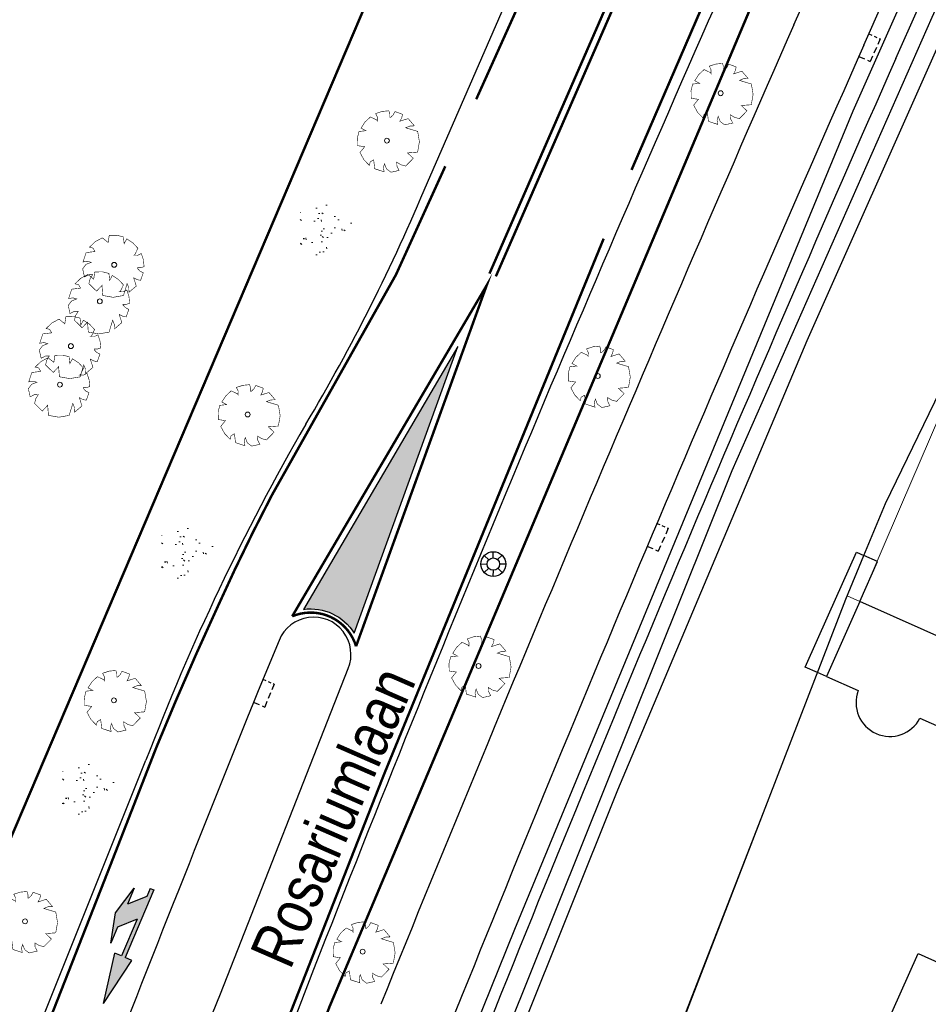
# Model space of a CAD drawing. Header units: metres. Extents: x 111546 to 149831, y 498798 to 507863.
# Tile 646 of 656: x 112115 to 112152, y 501451 to 501490. Entities that reach past the tile are written whole.
import ezdxf
from ezdxf.enums import TextEntityAlignment as Align

# ---------------------------------------------------------------- set-up
doc = ezdxf.new("R2010")
doc.units = ezdxf.units.M
for name, pattern in [('DASHDOT', [25.4, 12.7, -6.35, 0, -6.35]), ('DASHED', [19.05, 12.7, -6.35]), ('HIDDEN', [9.525, 6.35, -3.175]), ('VW-3-3_STREEP', [6, 3, -3])]:
    doc.linetypes.add(name, pattern=pattern)
for name, color, linetype, lineweight in [('0-kadastrale percelen', 253, 'AI-KADASTRAAL', 9), ('4-nw materiaalscheiding-groen', 210, 'DASHED', 13), ('4-nw-boom 1e grootte', 7, 'Continuous', 35), ('4-nw-gazon', 7, 'Continuous', 5)]:
    doc.layers.add(name, color=color, linetype=linetype, lineweight=lineweight)
for name, color, linetype in [('0-werkgrens', 210, 'FENCELINE1'), ('2-bs-persleidingen HHNK', 252, 'RI-PERS'), ('2-bs-Streng persleiding', 252, 'RI-PERS'), ('3-bs-markering', 41, 'Continuous'), ('3-bs-trottoirkolk', 252, 'Continuous'), ('3-vw-HV-304010-Opbreken tegels-opp', 150, 'AI-KADASTRAAL'), ('4-nw-boom tekst', 7, 'Continuous'), ('B01_HOOFDGEBOUW', 1, 'Continuous'), ('Q10_STEIGER', 252, 'HIDDEN'), ('Q21_LICHTMAST', 252, 'Continuous'), ('Q26_BOOM', 252, 'Continuous'), ('V01_KNTGESLVERH', 252, 'Continuous'), ('V02_KNTOPENVERH', 252, 'Continuous'), ('V03_KNTTEGELPAD', 252, 'Continuous'), ('W01_KANTSLOOT', 252, 'Continuous'), ('Z06_STRAATNAAM', 7, 'Continuous')]:
    doc.layers.add(name, color=color, linetype=linetype)
doc.styles.get("Standard").update_dxf_attribs({"font": 'isocp-ie.shx'})
doc.styles.add('Zaanstad', font='ARIALN.TTF')
doc.linetypes.add('AI-KADASTRAAL', pattern='A,5.5,-2,["K",Standard,S=1.8,R=0,X=0,Y=-0.9],-2,5.5,-2,[5,NLCS.SHX,S=0.75,R=0,X=0,Y=0],-2', length=19)
doc.linetypes.add('FENCELINE1', pattern='A,6.35,-2.54,[133,ltypeshp.shx,S=2.54,R=0,X=-2.54,Y=0],-2.54,25.4', length=36.83)
doc.linetypes.add('RI-PERS', pattern='A,7,-2,["P",Standard,S=1.8,R=0,X=-0.5,Y=-0.9],-2,7,-2,[102,NLCS.SHX,S=1,R=180,X=0,Y=0],-2', length=22)

# ---------------------------------------------------------------- blocks, each defined once
blk = doc.blocks.new('Q26')
at = {"linetype": 'Continuous', "lineweight": 20, "const_width": 0.0225}
blk.add_lwpolyline([(0.757, 0.516), (1.237, 0.371), (1.308, -0.046), (1.235, -0.463), (0.83, -0.494), (1.061, -0.711), (0.757, -1.022), (0.565, -0.971), (0.395, -0.867), (0.404, -1.032), (0.49, -1.198), (0.163, -1.271), (-0.015, -1.136), (-0.097, -0.929), (-0.141, -1.084), (-0.112, -1.255), (-0.489, -1.131), (-0.532, -0.774), (-0.668, -0.854), (-0.707, -0.996), (-0.927, -0.766), (-1.083, -0.479), (-0.894, -0.246), (-1.181, -0.203), (-1.187, 0.104), (-1.122, 0.367), (-0.847, 0.398), (-1.04, 0.503), (-0.879, 0.749), (-0.663, 0.95), (-0.402, 0.826), (-0.388, 0.795), (-0.382, 0.942), (-0.452, 1.088), (-0.194, 1.172), (0.076, 1.199), (0.118, 1.07), (0.119, 0.935), (0.148, 0.935), (0.252, 1.031), (0.325, 1.167), (0.626, 1.059), (0.6, 0.925), (0.525, 0.78), (0.856, 0.885), (1.105, 0.593), (0.924, 0.584)], close=True, dxfattribs=at)
at = {"linetype": 'Continuous', "lineweight": 20}
blk.add_circle((0.001, -0.001), 0.0983, dxfattribs=at)
blk = doc.blocks.new('Q21')
at = {"color": 0, "linetype": 'ByBlock', "lineweight": -2}
for p, q in [((-0.003, 0.25), (0.001, 0.5)), ((-0.181, 0.172), (-0.363, 0.343)), ((0.173, 0.18), (0.351, 0.353)), ((0.25, 0.008), (0.5, 0.015)), ((-0.25, -0.008), (-0.5, -0.015)), ((-0.186, -0.167), (-0.365, -0.341)), ((-0.01, -0.25), (-0.014, -0.5)), ((0.183, -0.171), (0.357, -0.336))]:
    blk.add_line(p, q, dxfattribs=at)
for radius in [0.498, 0.25]:
    blk.add_circle((0, 0), radius, dxfattribs=at)
blk = doc.blocks.new('KOLK_R')
at = {"color": 0, "linetype": 'DASHED', "ltscale": 0.02}
for points in [[(-0.486, 0.11), (-0.598, -0.376)], [(0.376, -0.598), (-0.598, -0.376)]]:
    blk.add_lwpolyline(points, dxfattribs=at)
at = {"color": 0, "linetype": 'DASHED', "ltscale": 0.01}
blk.add_lwpolyline([(0.486, -0.11), (0.376, -0.598)], dxfattribs=at)
blk = doc.blocks.new('4-boom 1e grootte')
at = {"lineweight": 30}
for p, q in [((-0.69, 2.85), (-1.129, 2.685)), ((-0.141, 2.96), (-0.69, 2.85)), ((-0.141, 2.96), (-0.141, 2.791)), ((-0.141, 2.791), (-0.082, 2.854)), ((-0.082, 2.854), (0.229, 2.932)), ((0.229, 2.932), (0.476, 2.932)), ((0.476, 2.932), (0.462, 2.786)), ((0.462, 2.786), (0.543, 2.812)), ((0.543, 2.812), (0.654, 2.836)), ((0.654, 2.836), (0.929, 2.795)), ((0.929, 2.795), (0.984, 2.726)), ((1.061, 2.816), (1.101, 2.616)), ((-1.788, 2.424), (-2.474, 1.725)), ((-1.623, 2.424), (-1.788, 2.424)), ((-1.376, 2.685), (-1.623, 2.424)), ((-1.623, 2.424), (-1.582, 2.315)), ((-1.129, 2.685), (-1.376, 2.685)), ((0.984, 2.726), (0.874, 2.685)), ((0.984, 2.726), (0.97, 2.63)), ((0.984, 2.726), (1.121, 2.713)), ((1.101, 2.616), (1.459, 2.587)), ((1.34, 2.671), (1.862, 2.301)), ((1.862, 2.301), (1.944, 2.109)), ((1.944, 2.109), (1.944, 2.136)), ((1.944, 2.136), (1.944, 2.109)), ((1.944, 2.136), (2.232, 2.081)), ((2.232, 2.081), (2.027, 1.903)), ((-2.063, 1.681), (-2.694, 1.505)), ((-2.474, 1.725), (-2.063, 1.681)), ((2.027, 1.903), (2.054, 1.738)), ((2.054, 1.738), (2.15, 1.642)), ((2.15, 1.642), (2.37, 1.697)), ((2.342, 1.834), (2.37, 1.697)), ((2.37, 1.697), (2.575, 1.574)), ((-2.749, 1.258), (-2.858, 0.997)), ((-2.584, 1.437), (-2.749, 1.258)), ((-2.694, 1.505), (-2.502, 1.382)), ((-2.584, 1.437), (-2.543, 1.244)), ((2.644, 1.368), (2.507, 1.183)), ((2.507, 1.183), (2.822, 1.203)), ((2.575, 1.574), (2.644, 1.368)), ((2.822, 1.203), (2.822, 0.709)), ((-2.955, 0.851), (-3.009, 0.764)), ((-2.927, 0.984), (-2.955, 0.851)), ((-2.858, 0.997), (-2.927, 0.984)), ((-2.872, 0.75), (-3.05, 0.449)), ((-3.05, 0.449), (-2.9, 0.339)), ((-3.009, 0.764), (-2.872, 0.75)), ((-2.474, 0.75), (-2.872, 0.75)), ((2.822, 0.709), (2.905, 0.723)), ((2.905, 0.723), (3.028, 0.064)), ((-2.9, 0.339), (-3.078, 0.16)), ((-3.078, 0.16), (-2.996, -0.238)), ((-2.831, 0.188), (-3.045, 0.001)), ((-2.9, 0.339), (-2.831, 0.188)), ((2.809, 0.092), (2.781, -0.196)), ((3.028, 0.064), (2.809, 0.092)), ((-3.147, -0.032), (-2.913, -0.032)), ((-2.996, -0.238), (-2.79, -0.635)), ((2.781, -0.196), (2.96, -0.196)), ((2.96, -0.196), (2.96, -0.786)), ((-2.941, -0.635), (-2.584, -0.635)), ((-2.817, -0.635), (-2.913, -0.786)), ((-2.913, -0.786), (-2.913, -0.965)), ((-2.721, -0.498), (-2.804, -0.608)), ((-2.68, -0.498), (-2.721, -0.498)), ((2.96, -1.033), (2.877, -0.732)), ((2.96, -0.786), (2.877, -0.732)), ((-2.913, -0.965), (-2.707, -1.061)), ((-2.625, -0.924), (-2.707, -1.061)), ((-2.707, -1.061), (-2.707, -1.363)), ((2.836, -1.239), (2.891, -1.061)), ((2.96, -1.033), (2.891, -1.061)), ((-2.653, -1.404), (-2.762, -1.418)), ((-2.502, -1.253), (-2.707, -1.363)), ((-2.707, -1.363), (-2.474, -1.61)), ((-2.653, -1.404), (-2.666, -1.5)), ((-1.925, -1.5), (-2.323, -1.761)), ((2.63, -1.555), (2.479, -1.706)), ((2.836, -1.239), (2.63, -1.555)), ((-2.488, -1.761), (-2.488, -1.595)), ((-2.323, -1.761), (-2.488, -1.761)), ((-2.323, -1.761), (-2.186, -1.898)), ((-2.186, -1.898), (-2.227, -2.008)), ((-1.994, -1.788), (-2.186, -1.898)), ((-1.788, -1.884), (-1.898, -1.857)), ((-1.898, -1.857), (-1.569, -2.145)), ((2.37, -1.884), (1.752, -2.419)), ((2.37, -1.884), (2.479, -1.706)), ((-2.227, -2.008), (-2.035, -2.035)), ((-2.035, -2.035), (-2.035, -2.213)), ((-2.035, -2.213), (-1.816, -2.213)), ((-1.418, -2.268), (-1.898, -2.351)), ((-1.816, -2.213), (-1.802, -2.337)), ((-1.802, -2.337), (-1.651, -2.529)), ((-1.569, -2.145), (-1.569, -2.294)), ((-1.513, -2.285), (-1.404, -2.707)), ((1.327, -2.406), (1.56, -2.364)), ((1.56, -2.364), (1.656, -2.433)), ((-1.651, -2.529), (-1.363, -2.447)), ((-1.404, -2.707), (-1.322, -2.625)), ((-1.322, -2.625), (-1.198, -2.584)), ((-1.129, -2.57), (-1.198, -2.584)), ((-1.061, -2.515), (-1.129, -2.57)), ((-1.129, -2.57), (-1.014, -2.729)), ((-1.075, -2.502), (-1.061, -2.515)), ((-1.061, -2.515), (-0.924, -2.557)), ((-0.924, -2.557), (-1.061, -2.817)), ((-1.061, -2.817), (-0.88, -2.728)), ((-0.786, -2.529), (-0.924, -2.557)), ((-0.88, -2.728), (-0.8, -2.858)), ((-0.649, -2.666), (-0.416, -2.625)), ((-0.649, -2.804), (-0.649, -2.666)), ((-0.416, -2.625), (0.16, -2.776)), ((0.874, -2.666), (0.298, -2.79)), ((0.628, -2.719), (0.572, -2.9)), ((0.874, -2.666), (0.929, -2.488)), ((0.874, -2.666), (1.272, -2.666)), ((0.929, -2.488), (1.066, -2.488)), ((1.066, -2.488), (1.039, -2.666)), ((1.272, -2.666), (1.382, -2.57)), ((1.382, -2.57), (1.327, -2.406)), ((1.656, -2.433), (1.615, -2.543)), ((1.752, -2.419), (1.656, -2.433)), ((-0.649, -2.804), (-0.8, -2.858)), ((0.009, -2.954), (-0.649, -2.804)), ((0.298, -2.913), (0.009, -2.954)), ((0.16, -2.776), (0.298, -2.79)), ((0.298, -2.79), (0.298, -2.913)), ((0.49, -2.968), (0.298, -2.913)), ((0.572, -2.9), (0.49, -2.968))]:
    blk.add_line(p, q, dxfattribs=at)
blk.add_circle((0, 0), 0.134, dxfattribs=at)
at = {"layer": '4-nw materiaalscheiding-groen', "color": 7, "style": 'Zaanstad'}
blk.add_text(' 1e', height=1, dxfattribs=at).set_placement((-0.122, -1.744))
at = {"layer": '4-nw-boom tekst', "style": 'Zaanstad'}
blk.add_attdef('BOOMSOORT', text='', height=0.9, dxfattribs=at).set_placement((2.842, 1.834), align=Align.BOTTOM_LEFT)
blk = doc.blocks.new('MARKERING PIJL COMBI RD RA 5.0')
h = blk.add_hatch(color=256)
h.paths.add_polyline_path([(5, 0.3), (2.95, 0.675), (2.95, 0.375), (0, 0.375), (0, 0.225), (0.346, 0.225), (0.571, 0), (1.575, 0), (1.35, 0.225), (2.95, 0.225), (2.95, -0.075)])
h.paths.add_polyline_path([(2.65, -0.375), (1.95, -0.375), (1.575, 0), (0.571, 0), (0.946, -0.375), (0.25, -0.375), (1.45, -0.675)])
for p, q in [((5, 0.3), (2.95, 0.675)), ((2.95, 0.675), (2.95, 0.375)), ((0, 0.375), (2.95, 0.375)), ((0, 0.225), (0, 0.375)), ((0, 0.225), (0.346, 0.225)), ((0.346, 0.225), (0.946, -0.375)), ((1.35, 0.225), (1.95, -0.375)), ((1.35, 0.225), (2.95, 0.225)), ((5, 0.3), (2.95, -0.075)), ((2.95, 0.225), (2.95, -0.075)), ((1.45, -0.675), (0.25, -0.375)), ((0.25, -0.375), (0.946, -0.375)), ((2.65, -0.375), (1.45, -0.675)), ((1.95, -0.375), (2.65, -0.375))]:
    blk.add_line(p, q)

msp = doc.modelspace()

# ---------------------------------------------------------------- hatches: boundary and pattern name
at = {"layer": '3-bs-markering'}
h = msp.add_hatch(color=256, dxfattribs=at)
h.dxf.hatch_style = 1
edge = h.paths.add_edge_path()
edge.add_line((112132.8266, 501477.0469), (112126.6158, 501466.4848))
edge.add_arc((112126.9022, 501464.4449), 2.0599, 31.70685, 97.99165, ccw=False)
edge.add_line((112128.6547, 501465.5275), (112132.8266, 501477.0469))
at = {"layer": '3-vw-HV-304010-Opbreken tegels-opp', "ltscale": 0.01}
h = msp.add_hatch(dxfattribs=at)
h.set_pattern_fill('GOST_GLASS', color=256, scale=0.08)
h.set_pattern_definition([(294.51638, (112010.33835, 501946.37295), (-0.2375469, -0.6359021), [0.4, -0.56]), (294.51638, (112010.27896, 501946.21397), (-0.2375469, -0.6359021), [0.16, -0.8]), (294.51638, (112010.49732, 501946.31356), (-0.2375469, -0.6359021), [0.16, -0.8])])
h.paths.add_polyline_path([(112136.5691, 501481.4928), (112144.1429, 501498.8499), (112140.6496, 501500.3742), (112133.0758, 501483.0171)], flags=9)
at = {"layer": '4-nw-gazon', "ltscale": 0.1}
h = msp.add_hatch(dxfattribs=at)
h.set_pattern_fill('AGR-GRAS_GAZON', color=256, scale=0.5, angle=-46.148, pattern_type=2)
h.set_pattern_definition([(308.76637, (112728.0321, 500752.49116), (0.9624805, 0.0527809), [0, -0.76, 0, -0.85, 0, -0.8125]), (278.76637, (112728.0321, 500752.4912), (1.4302849, -0.8534867), [0, -0.41, 0, -0.685, 0, -0.2625]), (238.76637, (112728.0185, 500753.106), (0.037241, -1.5566281), [0, -0.25, 0, -0.9, 0, -1.175]), (228.76637, (112728.0185, 500753.106), (0.4719491, -1.4929976), [0, -0.125, 0, -0.59, 0, -0.675]), (322.26637, (112729.9086, 500753.80295), (0.8731955, 0.27140796), [0.075, -1.04775]), (281.26637, (112726.0995, 500753.71874), (0.83706867, -0.3680336), [0.075, -1.04775])])
edge = h.paths.add_edge_path()
edge.add_arc((112127.4143, 501481.7431), 1.1599, 0, 360)
h = msp.add_hatch(dxfattribs=at)
h.set_pattern_fill('AGR-GRAS_GAZON', color=256, scale=0.5, angle=-46.148, pattern_type=2)
h.set_pattern_definition([(308.76637, (112722.4534, 500739.49454), (0.9624805, 0.0527809), [0, -0.76, 0, -0.85, 0, -0.8125]), (278.76637, (112722.4534, 500739.4945), (1.4302849, -0.8534867), [0, -0.41, 0, -0.685, 0, -0.2625]), (238.76637, (112722.4398, 500740.1094), (0.037241, -1.5566281), [0, -0.25, 0, -0.9, 0, -1.175]), (228.76637, (112722.4398, 500740.1094), (0.4719491, -1.4929976), [0, -0.125, 0, -0.59, 0, -0.675]), (322.26637, (112724.32985, 500740.8063), (0.8731955, 0.27140796), [0.075, -1.04775]), (281.26637, (112720.5208, 500740.7221), (0.83706867, -0.3680336), [0.075, -1.04775])])
edge = h.paths.add_edge_path()
edge.add_arc((112121.8356, 501468.7465), 1.1599, 0, 360)
h = msp.add_hatch(dxfattribs=at)
h.set_pattern_fill('AGR-GRAS_GAZON', color=256, scale=0.5, angle=-46.148, pattern_type=2)
h.set_pattern_definition([(308.76637, (112718.47175, 500730.0032), (0.9624805, 0.0527809), [0, -0.76, 0, -0.85, 0, -0.8125]), (278.76637, (112718.4717, 500730.0032), (1.4302849, -0.8534867), [0, -0.41, 0, -0.685, 0, -0.2625]), (238.76637, (112718.45815, 500730.6181), (0.037241, -1.5566281), [0, -0.25, 0, -0.9, 0, -1.175]), (228.76637, (112718.4582, 500730.618), (0.4719491, -1.4929976), [0, -0.125, 0, -0.59, 0, -0.675]), (322.26637, (112720.3482, 500731.315), (0.8731955, 0.27140796), [0.075, -1.04775]), (281.26637, (112716.53914, 500731.2308), (0.83706867, -0.3680336), [0.075, -1.04775])])
edge = h.paths.add_edge_path()
edge.add_arc((112117.854, 501459.2551), 1.1599, 0, 360)

# ---------------------------------------------------------------- linework, layer by layer
at = {"layer": '0-kadastrale percelen', "ltscale": 0.25}
for q in [(112148.481, 501467.033), (112170.261, 501457.321)]:
    msp.add_line((112148.993, 501466.805), q, dxfattribs=at)
for points in [[(112152.96, 501476.02), (112150.668, 501470.695), (112148.993, 501466.805)], [(112136.654, 501437.333), (112140.396, 501446.213), (112147.29, 501463.947), (112148.481, 501467.033)]]:
    msp.add_lwpolyline(points, dxfattribs=at)
at = {"layer": '0-werkgrens', "ltscale": 0.1, "const_width": 0.1}
for points in [[(112112.836, 501452.5796), (112135.7502, 501506.3643)], [(112118.004, 501398.9545), (112110.3518, 501401.3284), (112112.6406, 501407.9851), (112119.1541, 501405.5796), (112121.9036, 501414.889), (112115.6647, 501417.4311), (112122.5152, 501436.0075), (112128.499, 501433.9776), (112130.9505, 501440.3087), (112124.6393, 501442.5459), (112127.6597, 501450.506), (112148.6893, 501500.3617)]]:
    msp.add_lwpolyline(points, dxfattribs=at)
at = {"layer": '2-bs-persleidingen HHNK', "ltscale": 0.2, "flags": 128}
msp.add_lwpolyline([(112070.537, 501189.0983), (112072.433, 501202.5904), (112074.367, 501214.7489), (112075.2009, 501219.99), (112075.8423, 501223.7018), (112076.3559, 501226.6668), (112077.0556, 501230.7287), (112077.435, 501232.9246), (112077.6378, 501234.1696), (112077.7003, 501234.4577), (112079.2147, 501236.1236), (112085.9596, 501243.5588), (112091.5517, 501249.7233), (112091.7265, 501249.9158), (112098.6886, 501267.438), (112098.7883, 501267.6897), (112098.703, 501267.9624), (112094.8794, 501280.5763), (112091.7409, 501290.9308), (112091.0459, 501293.2237), (112090.9709, 501293.4726), (112092.7203, 501305.5975), (112093.5765, 501311.5364), (112094.63, 501317.4432), (112095.6839, 501323.35), (112096.7471, 501329.2549), (112097.8085, 501335.1602), (112098.8703, 501341.0656), (112099.9327, 501346.9705), (112100.7325, 501351.4168), (112100.7707, 501351.6187), (112100.8271, 501351.8154), (112103.8766, 501362.0725), (112105.0871, 501366.1451), (112106.7968, 501371.8961), (112109.6575, 501381.5193), (112110.9342, 501385.8142), (112116.703, 501400.0759), (112121.3461, 501415.8179), (112125.3729, 501428.7082), (112129.0488, 501438.5789), (112135.1126, 501453.6338), (112148.7212, 501486.527), (112165.3531, 501523.9272), (112182.4749, 501561.923), (112191.8431, 501583.1528), (112197.1169, 501594.3911), (112197.6771, 501595.5042), (112200.6622, 501602.6192), (112209.1583, 501610.0893), (112212.0898, 501612.668), (112230.41, 501605.5455), (112233.7502, 501603.8134)], dxfattribs=at)
at = {"layer": '2-bs-Streng persleiding', "ltscale": 0.2, "flags": 128}
msp.add_lwpolyline([(112091.1675, 501248.5227), (112094.6425, 501251.7808), (112096.1613, 501253.4799), (112097.4742, 501255.3334), (112098.7099, 501257.3671), (112099.9971, 501259.9929), (112101.3872, 501264.0603), (112102.0051, 501273.4823), (112101.8506, 501276.5715), (112101.0526, 501280.1498), (112099.4822, 501283.8568), (112097.5257, 501286.9975), (112095.0544, 501290.859), (112094.488, 501294.6175), (112098.3495, 501325.5608), (112100.5119, 501341.084), (112102.4684, 501350.3515), (112104.8368, 501358.7953), (112117.0906, 501393.6001), (112119.356, 501404.3093), (112123.6808, 501419.7552), (112129.6533, 501436.3339), (112134.8019, 501449.5144), (112143.8635, 501472.0654), (112151.8954, 501490.2916), (112160.0302, 501508.2089), (112178.3594, 501550.0159), (112195.6588, 501589.1455), (112205.6472, 501611.0787), (112206.7155, 501613.0224), (112207.3591, 501614.1036), (112207.7067, 501614.3996), (112208.0284, 501614.5283), (112208.3502, 501614.6184), (112223.657, 501608.373)], dxfattribs=at)
at = {"layer": '3-bs-markering', "linetype": 'VW-3-3_STREEP', "const_width": 0.1, "flags": 128}
for points in [[(112133.563, 501486.9873), (112144.6512, 501511.6055)], [(112150.5378, 501508.9333), (112139.8092, 501484.1451)]]:
    msp.add_lwpolyline(points, dxfattribs=at)
at = {"layer": '3-bs-markering', "const_width": 0.1, "flags": 128}
for points in [[(112134.0959, 501479.9798), (112145.7467, 501506.6317)], [(112134.3524, 501479.8677), (112145.9962, 501506.5033)], [(112138.6889, 501481.3848), (112129.8402, 501459.8154), (112122.488, 501441.0969)], [(112120.7004, 501460.9448), (112118.7224, 501455.8789)], [(112118.7221, 501455.8782), (112116.0006, 501448.952), (112114.9962, 501446.406)]]:
    msp.add_lwpolyline(points, dxfattribs=at)
at = {"layer": '3-bs-markering', "flags": 128}
msp.add_lwpolyline([(112132.3176, 501484.2927, 0.1, 0.1, 0), (112130.3335, 501479.9323, 0.1, 0.1, 0), (112125.3345, 501471.0558, 0.1, 0.1, 0.014637), (112123.1481, 501466.5557, 0, 0, 0)], format="xyseb", dxfattribs=at)
at = {"layer": '3-bs-markering', "const_width": 0.1, "flags": 128}
msp.add_lwpolyline([(112133.9839, 501479.5082), (112126.1615, 501466.2053, -0.4447933), (112128.7296, 501465.0002)], format="xyb", close=True, dxfattribs=at)
at = {"layer": '3-bs-markering'}
msp.add_lwpolyline([(112132.8266, 501477.0469), (112126.6158, 501466.4848, -0.2975657), (112128.6547, 501465.5275)], format="xyb", close=True, dxfattribs=at)
at = {"layer": '3-bs-markering', "const_width": 0.1, "flags": 128}
msp.add_lwpolyline([(112123.1481, 501466.5557, 0.0111026), (112120.7004, 501460.9448)], format="xyb", dxfattribs=at)
at = {"layer": 'B01_HOOFDGEBOUW'}
msp.add_line((112151.411, 501462.111), (112155.795, 501460.155), dxfattribs=at)
for points in [[(112163.304, 501457.143), (112164.524, 501459.88), (112148.993, 501466.805), (112147.648, 501463.788), (112148.927, 501463.218)], [(112158.484, 501445.372), (112156.218, 501440.289), (112147.55, 501444.154), (112151.34, 501452.655), (112152.266, 501452.242), (112155.795, 501460.155)]]:
    msp.add_lwpolyline(points, dxfattribs=at)
msp.add_arc((112150.2018, 501462.738), 1.3621, 159.36833, 332.59118, dxfattribs=at)
at = {"layer": 'Q10_STEIGER'}
msp.add_lwpolyline([(112147.648, 501463.788), (112147.29, 501463.947), (112146.799, 501464.166), (112147.737, 501466.27), (112148.859, 501468.787), (112149.156, 501468.654)], dxfattribs=at)
msp.add_lwpolyline([(112147.648, 501463.788), (112147.29, 501463.947), (112146.799, 501464.166), (112147.737, 501466.27), (112148.859, 501468.787), (112149.156, 501468.654)], dxfattribs=at)
at = {"layer": 'V01_KNTGESLVERH'}
msp.add_line((112125.631, 501465.238), (112124.788, 501463.213), dxfattribs=at)
for points in [[(112146.332, 501489.983), (112155.249, 501509.943), (112164.041, 501529.566), (112172.365, 501548.264), (112189.261, 501586.484), (112197.723, 501605.539), (112207.681, 501628.05), (112207.611, 501628.102)], [(112149.155, 501489.166), (112157.856, 501508.773), (112174.942, 501547.072), (112191.899, 501585.48), (112197.183, 501597.489)], [(112131.603, 501483.647), (112142.487, 501508.609), (112156.643, 501540.44)], [(112116.573, 501435.33), (112116.885, 501436.08), (112117.97, 501438.582), (112118.544, 501439.901), (112119.482, 501442.061), (112122.139, 501448.229), (112123.281, 501451.024), (112128.414, 501464.1)], [(112114.659, 501446.057), (112115.977, 501449.697), (112120.28, 501460.418)], [(112127.019, 501452.002), (112125.916, 501449.147), (112122.712, 501441.023), (112121.5, 501437.696)]]:
    msp.add_lwpolyline(points, dxfattribs=at)
for centre, radius, start, end in [((113020.0947, 501102.3729), 959.0749, 156.0732704, 158.6202116), ((113577.7572, 500862.9797), 1562.7256, 156.3452706, 157.9121087), ((113277.1935, 500989.3327), 1233.817, 156.1018908, 158.0927084), ((112061.4615, 501512.8791), 75.9891, 329.160083, 337.375592), ((112208.7628, 501426.6006), 94.725, 150.027304, 159.083557), ((112127.0227, 501464.6696), 1.5033, 337.73496, 157.78463), ((113878.0019, 500758.7283), 1889.4596, 158.1085177, 158.6673778)]:
    msp.add_arc(centre, radius, start, end, dxfattribs=at)
at = {"layer": 'V02_KNTOPENVERH'}
msp.add_lwpolyline([(112148.993, 501466.805), (112149.708, 501468.408), (112149.156, 501468.654)], dxfattribs=at)
at = {"layer": 'V03_KNTTEGELPAD'}
msp.add_lwpolyline([(112150.442, 501488.629), (112159.152, 501508.198), (112167.905, 501527.767), (112176.244, 501546.478), (112197.876, 501595.501), (112199.559, 501595.468)], dxfattribs=at)
msp.add_arc((113236.4971, 501007.7778), 1187.7431, 156.1186213, 158.1852653, dxfattribs=at)
at = {"layer": 'W01_KANTSLOOT'}
for points in [[(112120.89, 501404.64), (112121.3, 501407.63), (112121.76, 501409.74), (112122.38, 501411.92), (112125.41, 501421.61), (112128.41, 501430.97), (112131.8, 501440.39), (112135.34, 501449.46), (112139.26, 501459.23), (112146.872, 501477.286), (112152.089, 501489.02), (112157.008, 501500)], [(112127.51, 501411), (112128.04, 501412.94), (112129.24, 501416.77), (112130.56, 501420.55), (112131.77, 501424.4), (112133.14, 501428.18), (112134.59, 501431.97), (112135.97, 501435.68), (112140.396, 501446.213), (112141.902, 501449.99), (112148.43, 501466.9), (112149.156, 501468.654), (112150.02, 501470.74), (112152.23, 501475.27), (112156.08, 501483.71), (112157.588, 501487.204), (112157.985, 501488.729), (112162.931, 501500)]]:
    msp.add_lwpolyline(points, dxfattribs=at)

# ---------------------------------------------------------------- block references
at = {"layer": '3-bs-markering', "rotation": 247.0055539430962}
msp.add_blockref('MARKERING PIJL COMBI RD RA 5.0', (112120.2449, 501455.3554), dxfattribs=at)
at = {"layer": '3-bs-trottoirkolk'}
for p, rotation in [((112149.155, 501489.166), 78.550322), ((112140.628, 501469.483), 79.2730325), ((112124.788, 501463.213), 80.0855474)]:
    msp.add_blockref('KOLK_R', p, dxfattribs=dict(at, rotation=rotation))
at = {"layer": '4-nw-boom 1e grootte'}
ref = msp.add_blockref('4-boom 1e grootte', (112103.0336, 501503.7339), dxfattribs=dict(at, rotation=317.4143730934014))
ref.add_attrib('BOOMSOORT', '1e orde Populier; Populus Tremula ', dxfattribs={"layer": '4-nw-boom tekst', "height": 0.9, "rotation": 317.41437, "style": 'Zaanstad'}).set_placement((112106.0165, 501502.1374), align=Align.BOTTOM_LEFT)
at = {"layer": 'Q21_LICHTMAST'}
msp.add_blockref('Q21', (112134.25, 501468.304), dxfattribs=at)
at = {"layer": 'Q26_BOOM'}
for p in [(112143.392, 501487.23), (112129.97, 501485.325), (112138.452, 501475.866), (112124.37, 501474.316), (112133.656, 501464.21), (112118.99, 501462.828), (112115.415, 501453.945), (112128.994, 501452.726)]:
    msp.add_blockref('Q26', p, dxfattribs=at)
at = {"layer": 'Q26_BOOM', "rotation": 270}
for p in [(112119.004, 501480.335), (112118.423, 501478.864), (112117.261, 501477.067), (112116.82, 501475.516)]:
    msp.add_blockref('Q26', p, dxfattribs=at)

# ---------------------------------------------------------------- texts
at = {"layer": 'Z06_STRAATNAAM', "linetype": 'DASHDOT', "style": 'Zaanstad'}
msp.add_text('Rosariumlaan', height=1.8, rotation=66.42587, dxfattribs=at).set_placement((112126.0769, 501451.9559))

doc.saveas('drawing.dxf')
